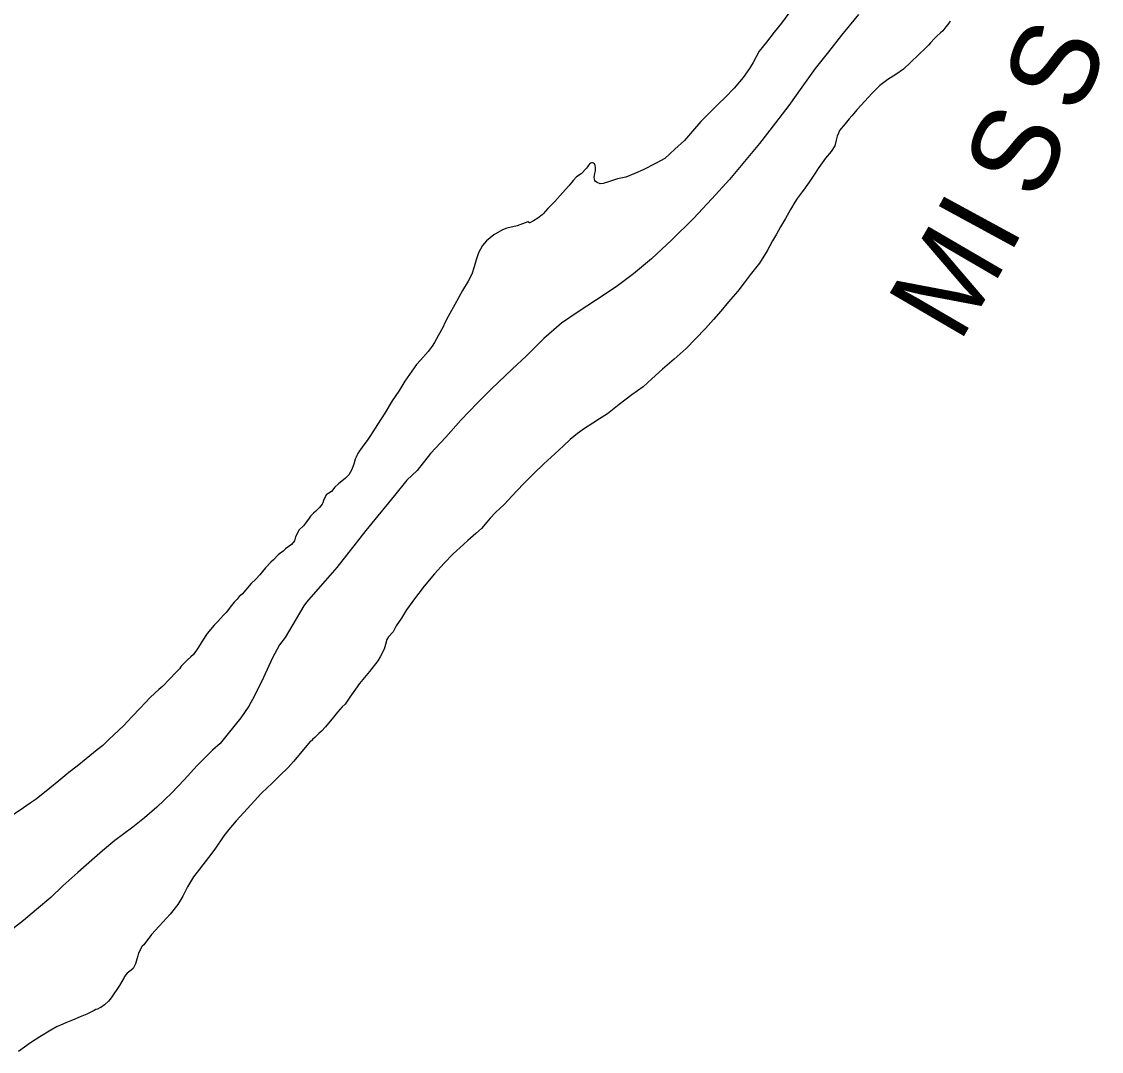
# Model space of a CAD drawing. Extents: x -939622 to -934222, y 1383701 to 1385301.
# Drawn here: x -935659.27 to -935635.37, y 1384111.55 to 1384134.34 of the extents above; entities that cross this region are included whole.
import ezdxf

# ---------------------------------------------------------------- set-up
doc = ezdxf.new("R2010")
doc.units = 0
doc.layers.add('Level 3', color=7, linetype='Continuous')
doc.layers.add('Level 9', color=7, linetype='Continuous')

msp = doc.modelspace()

# ---------------------------------------------------------------- linework, layer by layer
at = {"layer": 'Level 3'}
for points in [[(-935640.744, 1384134.491), (-935641.118, 1384134.038), (-935641.411, 1384133.669), (-935641.7, 1384133.297), (-935641.998, 1384132.888), (-935642.286, 1384132.483), (-935642.582, 1384132.099), (-935642.937, 1384131.637), (-935643.196, 1384131.329)], [(-935643.196, 1384131.329), (-935643.602, 1384130.845), (-935643.989, 1384130.415), (-935644.399, 1384129.981), (-935644.88, 1384129.509), (-935645.33, 1384129.086), (-935645.723, 1384128.756), (-935646.112, 1384128.468), (-935646.543, 1384128.178), (-935646.971, 1384127.901), (-935647.322, 1384127.665), (-935647.709, 1384127.326), (-935648.094, 1384126.942), (-935648.411, 1384126.647), (-935648.866, 1384126.206), (-935649.176, 1384125.896), (-935649.549, 1384125.515), (-935649.884, 1384125.142), (-935650.219, 1384124.78), (-935650.518, 1384124.402), (-935650.741, 1384124.186), (-935651.02, 1384123.847), (-935651.652, 1384123.074), (-935652.295, 1384122.253), (-935652.551, 1384121.96), (-935652.82, 1384121.658), (-935652.963, 1384121.487), (-935653.027, 1384121.407)], [(-935653.027, 1384121.407), (-935653.435, 1384120.709), (-935653.56, 1384120.541), (-935653.719, 1384120.255), (-935653.92, 1384119.82), (-935654.119, 1384119.413), (-935654.243, 1384119.185), (-935654.423, 1384118.929), (-935654.698, 1384118.583), (-935654.876, 1384118.36), (-935655.044, 1384118.212), (-935655.388, 1384117.871), (-935655.675, 1384117.559), (-935655.948, 1384117.27), (-935656.28, 1384116.954), (-935656.551, 1384116.717), (-935656.811, 1384116.51), (-935657.209, 1384116.21), (-935657.48, 1384115.985), (-935657.716, 1384115.776), (-935658.031, 1384115.505), (-935658.364, 1384115.206), (-935658.628, 1384114.951), (-935658.941, 1384114.686), (-935659.235, 1384114.443), (-935659.601, 1384114.156)]]:
    msp.add_lwpolyline(points, dxfattribs=at)
at = {"layer": 'Level 9'}
for points in [[(-935642.287, 1384134.522), (-935642.447, 1384134.305), (-935642.614, 1384134.103), (-935642.78, 1384133.883), (-935642.941, 1384133.681), (-935643.076, 1384133.435), (-935643.155, 1384133.297), (-935643.295, 1384133.102), (-935643.497, 1384132.866), (-935643.694, 1384132.657), (-935643.845, 1384132.516), (-935644.013, 1384132.35), (-935644.233, 1384132.125), (-935644.417, 1384131.911), (-935644.595, 1384131.702), (-935644.808, 1384131.511), (-935645.034, 1384131.304), (-935645.237, 1384131.194), (-935645.508, 1384131.058), (-935645.683, 1384130.98), (-935645.899, 1384130.897), (-935646.077, 1384130.857), (-935646.169, 1384130.83), (-935646.276, 1384130.793), (-935646.394, 1384130.753), (-935646.466, 1384130.744), (-935646.533, 1384130.778), (-935646.564, 1384130.798), (-935646.583, 1384130.821), (-935646.59, 1384130.851), (-935646.595, 1384130.896), (-935646.59, 1384130.933), (-935646.579, 1384130.972), (-935646.567, 1384131.036), (-935646.569, 1384131.108), (-935646.574, 1384131.153), (-935646.59, 1384131.192), (-935646.609, 1384131.206), (-935646.633, 1384131.212), (-935646.657, 1384131.208), (-935646.675, 1384131.204), (-935646.695, 1384131.194), (-935646.715, 1384131.169), (-935646.744, 1384131.123), (-935646.767, 1384131.095), (-935646.882, 1384130.971), (-935646.985, 1384130.898), (-935647.06, 1384130.823), (-935647.161, 1384130.705), (-935647.296, 1384130.549), (-935647.466, 1384130.353), (-935647.623, 1384130.197), (-935647.727, 1384130.085), (-935647.75, 1384130.063), (-935647.843, 1384129.984), (-935647.94, 1384129.929), (-935648.022, 1384129.881), (-935648.025, 1384129.881), (-935648.065, 1384129.907), (-935648.305, 1384129.82), (-935648.528, 1384129.767), (-935648.623, 1384129.73), (-935648.817, 1384129.618), (-935648.983, 1384129.486), (-935649.066, 1384129.38), (-935649.16, 1384129.217), (-935649.208, 1384129.067), (-935649.251, 1384128.912), (-935649.308, 1384128.747), (-935649.383, 1384128.594), (-935649.514, 1384128.384), (-935649.601, 1384128.221), (-935649.683, 1384128.077), (-935649.829, 1384127.812), (-935649.894, 1384127.686), (-935649.95, 1384127.57), (-935650.04, 1384127.398), (-935650.13, 1384127.235), (-935650.187, 1384127.151), (-935650.273, 1384127.034), (-935650.443, 1384126.847), (-935650.529, 1384126.744), (-935650.635, 1384126.599), (-935650.789, 1384126.379), (-935650.919, 1384126.161), (-935651.068, 1384125.947), (-935651.229, 1384125.67), (-935651.397, 1384125.417), (-935651.547, 1384125.177), (-935651.621, 1384125.063), (-935651.696, 1384124.969), (-935651.77, 1384124.867), (-935651.79, 1384124.836), (-935651.827, 1384124.781), (-935651.849, 1384124.735), (-935651.866, 1384124.695), (-935651.888, 1384124.649), (-935651.921, 1384124.542), (-935651.973, 1384124.411), (-935652.032, 1384124.306)], [(-935638.717, 1384134.345), (-935638.766, 1384134.274), (-935638.809, 1384134.222), (-935638.878, 1384134.135), (-935638.927, 1384134.085), (-935639.008, 1384134.013), (-935639.06, 1384133.965), (-935639.15, 1384133.863), (-935639.193, 1384133.816), (-935639.265, 1384133.738), (-935639.408, 1384133.607), (-935639.596, 1384133.431), (-935639.747, 1384133.281), (-935639.917, 1384133.166), (-935640.093, 1384133.058), (-935640.271, 1384132.922), (-935640.451, 1384132.744), (-935640.607, 1384132.578), (-935640.777, 1384132.394), (-935640.892, 1384132.252), (-935640.95, 1384132.186), (-935641.042, 1384132.074), (-935641.163, 1384131.926), (-935641.188, 1384131.87), (-935641.215, 1384131.8), (-935641.239, 1384131.709), (-935641.271, 1384131.59), (-935641.35, 1384131.464), (-935641.471, 1384131.315), (-935641.622, 1384131.104), (-935641.736, 1384130.94), (-935641.836, 1384130.783), (-935641.913, 1384130.678), (-935641.941, 1384130.635), (-935641.99, 1384130.567), (-935642.099, 1384130.418), (-935642.15, 1384130.338), (-935642.252, 1384130.177), (-935642.362, 1384129.981), (-935642.469, 1384129.793), (-935642.563, 1384129.63), (-935642.647, 1384129.488), (-935642.768, 1384129.264), (-935642.939, 1384128.989), (-935643.142, 1384128.729), (-935643.274, 1384128.552), (-935643.412, 1384128.373), (-935643.622, 1384128.133), (-935643.795, 1384127.928), (-935643.956, 1384127.747), (-935644.132, 1384127.545), (-935644.355, 1384127.314), (-935644.557, 1384127.102), (-935644.825, 1384126.863), (-935645.084, 1384126.646), (-935645.322, 1384126.427), (-935645.514, 1384126.254), (-935645.765, 1384126.074), (-935646.046, 1384125.862), (-935646.303, 1384125.657), (-935646.478, 1384125.542), (-935646.628, 1384125.449), (-935646.81, 1384125.331), (-935646.968, 1384125.217), (-935647.128, 1384125.085), (-935647.276, 1384124.944), (-935647.468, 1384124.768), (-935647.709, 1384124.549), (-935647.932, 1384124.336), (-935648.17, 1384124.101), (-935648.413, 1384123.842), (-935648.589, 1384123.652), (-935648.78, 1384123.471), (-935648.896, 1384123.346), (-935648.971, 1384123.256), (-935649.089, 1384123.119), (-935649.22, 1384123.009)], [(-935652.032, 1384124.306), (-935652.105, 1384124.234), (-935652.259, 1384124.108), (-935652.337, 1384124.036), (-935652.415, 1384123.934), (-935652.529, 1384123.864), (-935652.588, 1384123.738), (-935652.604, 1384123.686), (-935652.621, 1384123.658), (-935652.678, 1384123.584), (-935652.71, 1384123.55), (-935652.756, 1384123.503), (-935652.812, 1384123.459), (-935652.875, 1384123.39), (-935652.921, 1384123.328), (-935652.95, 1384123.285), (-935652.987, 1384123.238), (-935653.033, 1384123.177), (-935653.129, 1384123.092)], [(-935653.129, 1384123.092), (-935653.21, 1384122.932), (-935653.232, 1384122.847), (-935653.3, 1384122.767), (-935653.427, 1384122.668), (-935653.485, 1384122.616), (-935653.592, 1384122.533), (-935653.7, 1384122.428), (-935653.759, 1384122.37), (-935653.871, 1384122.247), (-935653.941, 1384122.165), (-935653.999, 1384122.094), (-935654.09, 1384121.999), (-935654.19, 1384121.901), (-935654.392, 1384121.668), (-935654.454, 1384121.616), (-935654.504, 1384121.552), (-935654.565, 1384121.484), (-935654.627, 1384121.414), (-935654.747, 1384121.261), (-935654.802, 1384121.2), (-935654.873, 1384121.123), (-935654.928, 1384121.062), (-935655.011, 1384120.976), (-935655.166, 1384120.795), (-935655.279, 1384120.621), (-935655.323, 1384120.548), (-935655.372, 1384120.472), (-935655.471, 1384120.332), (-935655.527, 1384120.276), (-935655.603, 1384120.209), (-935655.741, 1384120.068), (-935655.779, 1384120.013), (-935655.844, 1384119.942), (-935656.008, 1384119.773), (-935656.149, 1384119.632), (-935656.234, 1384119.555), (-935656.417, 1384119.383), (-935656.537, 1384119.26), (-935656.648, 1384119.138), (-935656.825, 1384118.954), (-935657.015, 1384118.748), (-935657.339, 1384118.447), (-935657.477, 1384118.315), (-935657.598, 1384118.222), (-935657.843, 1384118.022), (-935658.046, 1384117.855), (-935658.226, 1384117.719), (-935658.45, 1384117.531), (-935658.651, 1384117.374), (-935658.954, 1384117.127), (-935659.084, 1384117.037), (-935659.235, 1384116.932), (-935659.457, 1384116.783)], [(-935649.22, 1384123.009), (-935649.397, 1384122.852), (-935649.493, 1384122.767), (-935649.717, 1384122.56), (-935649.916, 1384122.351), (-935650.133, 1384122.117), (-935650.357, 1384121.838), (-935650.575, 1384121.559), (-935650.749, 1384121.315), (-935650.866, 1384121.133), (-935650.983, 1384120.966), (-935651.05, 1384120.834), (-935651.148, 1384120.722), (-935651.185, 1384120.66), (-935651.22, 1384120.547), (-935651.249, 1384120.45), (-935651.336, 1384120.275), (-935651.39, 1384120.192), (-935651.574, 1384119.953), (-935651.789, 1384119.689), (-935652.009, 1384119.383), (-935652.112, 1384119.231), (-935652.173, 1384119.169), (-935652.276, 1384119.051), (-935652.366, 1384118.945), (-935652.438, 1384118.858), (-935652.512, 1384118.765), (-935652.547, 1384118.725), (-935652.633, 1384118.631), (-935652.692, 1384118.581), (-935652.758, 1384118.512), (-935652.784, 1384118.49), (-935652.831, 1384118.449), (-935652.857, 1384118.421), (-935652.875, 1384118.409)], [(-935652.875, 1384118.409), (-935653.25, 1384117.961), (-935653.37, 1384117.827), (-935653.564, 1384117.645), (-935653.737, 1384117.464), (-935653.823, 1384117.39), (-935653.979, 1384117.243), (-935654.116, 1384117.087), (-935654.272, 1384116.921), (-935654.524, 1384116.648), (-935654.682, 1384116.455), (-935654.799, 1384116.318), (-935654.994, 1384116.022), (-935655.134, 1384115.833), (-935655.332, 1384115.579), (-935655.464, 1384115.405), (-935655.6, 1384115.188), (-935655.704, 1384114.982), (-935655.811, 1384114.799), (-935655.986, 1384114.579), (-935656.23, 1384114.318), (-935656.4, 1384114.134), (-935656.569, 1384113.905), (-935656.601, 1384113.877), (-935656.685, 1384113.716), (-935656.699, 1384113.662), (-935656.721, 1384113.583), (-935656.755, 1384113.483), (-935656.801, 1384113.377), (-935656.848, 1384113.34), (-935656.934, 1384113.275), (-935656.992, 1384113.205), (-935657.004, 1384113.18), (-935657.108, 1384113.004), (-935657.291, 1384112.732), (-935657.35, 1384112.656), (-935657.435, 1384112.576), (-935657.521, 1384112.514), (-935657.542, 1384112.508), (-935657.595, 1384112.479), (-935657.631, 1384112.47), (-935657.669, 1384112.451), (-935657.833, 1384112.369), (-935657.978, 1384112.309), (-935658.15, 1384112.234), (-935658.293, 1384112.18), (-935658.409, 1384112.126), (-935658.483, 1384112.095), (-935658.623, 1384112.014), (-935658.868, 1384111.868), (-935659.075, 1384111.731), (-935659.344, 1384111.545)]]:
    msp.add_lwpolyline(points, dxfattribs=at)

# ---------------------------------------------------------------- texts
for s, rotation, p in [('S', 66.9548, (-935635.86, 1384132.234)), ('S', 64.4715, (-935636.774, 1384130.321)), ('I', 61.4612, (-935637.406, 1384129.139)), ('M', 59.7564, (-935638.513, 1384127.195))]:
    msp.add_text(s, height=1.901, rotation=rotation, dxfattribs=at).set_placement(p)

doc.saveas('drawing.dxf')
